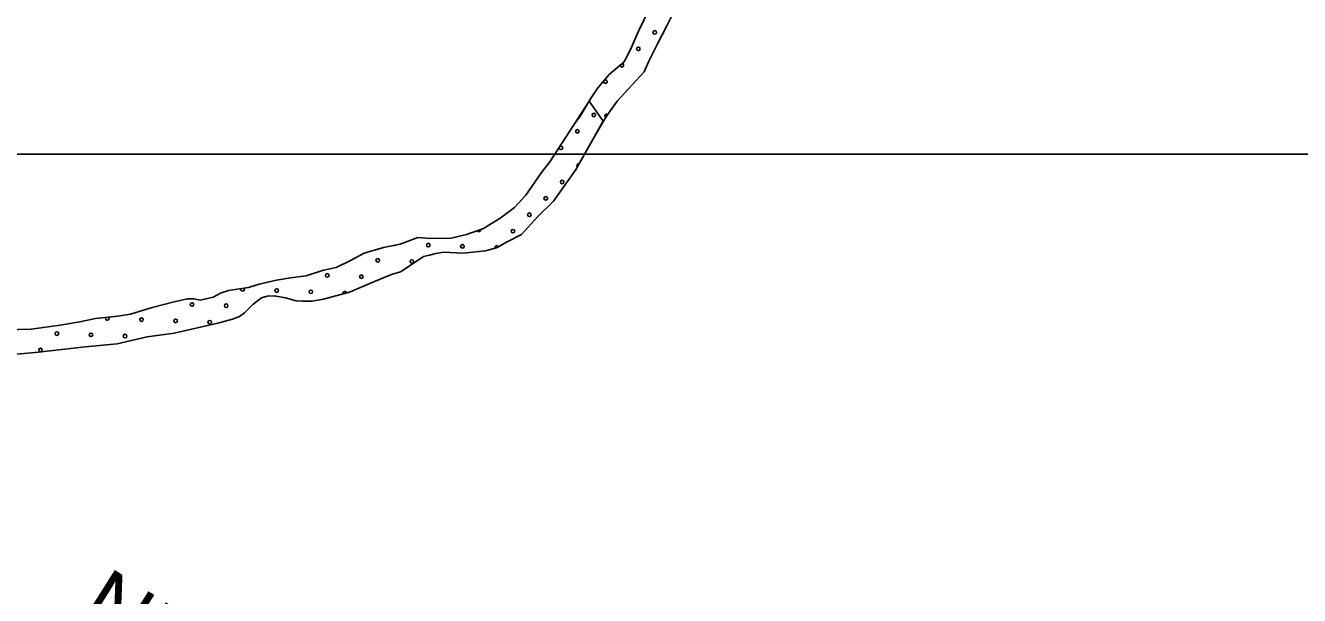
# Model space of a CAD drawing. Extents: x 1551132 to 1791609, y 378168 to 563823.
# Drawn here: x 1703163 to 1710694, y 442743 to 446112 of the extents above; entities that cross this region are included whole.
import ezdxf

# ---------------------------------------------------------------- set-up
doc = ezdxf.new("R2010")
doc.units = 0
for name, color, linetype in [('DESIGN - ROW - Right-of-Way and Easement Labels', 7, 'Continuous'), ('DESIGN - ROW - Right-of-Way Linework', 7, 'Continuous'), ('DESIGN - SCRATCH - User 1', 7, 'Continuous'), ('DESIGN - TRAFFIC CONTROL PERMANENT - Pavement Marking Text', 7, 'Continuous'), ('DESIGN - TRANSPORTATION - Edge of Traveled Way', 7, 'Continuous')]:
    doc.layers.add(name, color=color, linetype=linetype)

msp = doc.modelspace()

# ---------------------------------------------------------------- linework, layer by layer
at = {"layer": 'DESIGN - ROW - Right-of-Way Linework'}
msp.add_lwpolyline([(1716505.851, 445351.059), (1699146.567, 445351.051)], dxfattribs=at)
at = {"layer": 'DESIGN - SCRATCH - User 1'}
for points in [[(1706494.186, 445664.396), (1706578.509, 445546.052), (1706586.926, 445560.61), (1706621.516, 445608.228), (1706660.199, 445663.805), (1706749.405, 445760.782), (1706820.362, 445837.959), (1706845.103, 445897.727), (1706900.452, 446007.164), (1706951.659, 446104.633), (1706988.541, 446176.26), (1707037.599, 446261.737), (1707171.829, 446604.488), (1707285.318, 446887.412), (1707351.108, 447032.766), (1707396.732, 447164.361), (1707443.69, 447241.863), (1707480.505, 447307.473), (1707519.288, 447371.058), (1707539.704, 447404.842)], [(1706889.944, 446291.721), (1706787.313, 446078.749), (1706748.18, 445987.13), (1706717.423, 445925.445), (1706699.048, 445895.636), (1706664.682, 445866.043), (1706614.142, 445822.642), (1706547.16, 445743.407), (1706502.344, 445677.897), (1706494.186, 445664.396)], [(1706578.509, 445546.052), (1706494.186, 445664.396), (1706261.75, 445306.503), (1706212.959, 445243.052), (1706121.286, 445108.057), (1706054.404, 445036.821), (1705975.665, 444977.77), (1705870.825, 444911.043), (1705770.386, 444876.309), (1705680.113, 444855.466), (1705558.058, 444853.066), (1705482.109, 444858.066), (1705377.612, 444819.382), (1705279.339, 444798.64), (1705164.925, 444766.089), (1705084.377, 444723.088), (1704999.862, 444682.128), (1704925.639, 444665.078), (1704823.217, 444632.377), (1704729.044, 444619.593), (1704646.871, 444606.651), (1704544.548, 444581.959), (1704482.308, 444562.742), (1704364.077, 444546.266), (1704315.862, 444528.874), (1704273.563, 444505.398), (1704195.34, 444488.398), (1704157.44, 444496.906), (1704121.408, 444495.381), (1704041.193, 444478.406), (1703912.746, 444444.038), (1703784.249, 444405.67), (1703708.101, 444394.653), (1703577.904, 444380.336), (1703483.631, 444359.544), (1703367.384, 444341.035), (1703197.063, 444317.235), (1703046.983, 444313.201)], [(1703071.166, 444164.664), (1703239.387, 444180.481), (1703515.839, 444212.907), (1703706.084, 444230.432), (1703882.63, 444272.184), (1704042.926, 444294.109), (1704299.695, 444352.828), (1704385.993, 444375.728), (1704428.192, 444391.204), (1704458.458, 444412.838), (1704509.099, 444464.247), (1704557.573, 444501.665), (1704591.689, 444511.232), (1704633.746, 444514.69), (1704699.594, 444501.807), (1704763.401, 444484.94), (1704799.375, 444482.465), (1704857.382, 444481.706), (1704925.556, 444494.832), (1705078.069, 444534.891), (1705226.882, 444599.034), (1705327.405, 444639.777), (1705379.603, 444655.111), (1705478.41, 444719.913), (1705516.734, 444745.447), (1705550.858, 444755.014), (1705588.982, 444764.531), (1705635.081, 444771.931), (1705749.037, 444766.431), (1705883.233, 444780.69), (1705947.457, 444797.873), (1706009.897, 444833.108), (1706094.437, 444876.059), (1706191.768, 444982.945), (1706284.899, 445073.856), (1706415.163, 445256.419), (1706578.509, 445546.052)]]:
    msp.add_lwpolyline(points, dxfattribs=at)
at = {"layer": 'DESIGN - TRAFFIC CONTROL PERMANENT - Pavement Marking Text'}
for centre in [(1706882.725, 446070.712), (1706882.725, 446070.712), (1706785.653, 445973.641), (1706785.653, 445973.641), (1706591.51, 445779.498), (1706591.51, 445779.498), (1706522.359, 445582.808), (1706522.359, 445582.808), (1706425.287, 445485.736), (1706425.287, 445485.736), (1706328.216, 445388.665), (1706328.216, 445388.665), (1706335.683, 445187.054), (1706335.683, 445187.054), (1706238.611, 445089.983), (1706238.611, 445089.983), (1706141.539, 444992.911), (1706141.539, 444992.911), (1706044.468, 444895.839), (1706044.468, 444895.839), (1705544.176, 444813.702), (1705544.176, 444813.702), (1705745.786, 444806.235), (1705745.786, 444806.235), (1705245.494, 444724.097), (1705245.494, 444724.097), (1705447.104, 444716.63), (1705447.104, 444716.63), (1704946.812, 444634.493), (1704946.812, 444634.493), (1705148.422, 444627.026), (1705148.422, 444627.026), (1704648.13, 444544.888), (1704648.13, 444544.888), (1704849.74, 444537.421), (1704849.74, 444537.421), (1704147.838, 444462.751), (1704147.838, 444462.751), (1704349.448, 444455.284), (1704349.448, 444455.284), (1703849.156, 444373.146), (1703849.156, 444373.146), (1704050.766, 444365.679), (1704050.766, 444365.679), (1703348.864, 444291.009), (1703348.864, 444291.009), (1704252.376, 444358.212), (1704252.376, 444358.212), (1703550.474, 444283.542), (1703550.474, 444283.542), (1703752.084, 444276.075), (1703752.084, 444276.075), (1703251.792, 444193.937), (1703251.792, 444193.937)]:
    msp.add_circle(centre, 10.56, dxfattribs=at)
for centre, start, end in [((1706688.582, 445876.569), 174.5553039, 86.9090159), ((1706494.439, 445682.426), 298.4592738, 356.3044972), ((1706598.977, 445577.887), 51.8139579, 236.1962839), ((1706432.754, 445284.126), 69.9067106, 231.2493976), ((1705842.857, 444903.307), 209.0505228, 9.1024837), ((1705342.565, 444821.169), 250.2345442, 313.6018846), ((1705947.396, 444798.768), 25.0411517, 199.7596554), ((1704446.52, 444552.355), 157.5077738, 38.3588728), ((1705051.35, 444529.954), 3.7289999, 205.7047146), ((1703647.545, 444380.613), 142.2672135, 50.2833223)]:
    msp.add_arc(centre, 10.56, start, end, dxfattribs=at)
at = {"layer": 'DESIGN - TRANSPORTATION - Edge of Traveled Way'}
for points in [[(1703046.983, 444313.201), (1703197.063, 444317.235), (1703367.384, 444341.035), (1703483.631, 444359.544), (1703577.904, 444380.336), (1703708.101, 444394.653), (1703784.249, 444405.67), (1703912.746, 444444.038), (1704041.193, 444478.406), (1704121.408, 444495.381), (1704157.44, 444496.906), (1704195.34, 444488.398), (1704273.563, 444505.398), (1704315.862, 444528.874), (1704364.077, 444546.266), (1704482.308, 444562.742), (1704544.548, 444581.959), (1704646.871, 444606.651), (1704729.044, 444619.593), (1704823.217, 444632.377), (1704925.639, 444665.078), (1704999.862, 444682.128), (1705084.377, 444723.088), (1705164.925, 444766.089), (1705279.339, 444798.64), (1705377.612, 444819.382), (1705482.109, 444858.066), (1705558.058, 444853.066), (1705680.113, 444855.466), (1705770.386, 444876.309), (1705870.825, 444911.043), (1705975.665, 444977.77), (1706054.404, 445036.821), (1706121.286, 445108.057), (1706212.959, 445243.052), (1706261.75, 445306.503), (1706404.455, 445524.951), (1706441.096, 445576.552), (1706502.344, 445677.897), (1706547.16, 445743.407), (1706614.142, 445822.642), (1706664.682, 445866.043), (1706699.048, 445895.636), (1706717.423, 445925.445), (1706748.18, 445987.13), (1706787.313, 446078.749), (1706889.944, 446291.721)], [(1703071.166, 444164.664), (1703239.387, 444180.481), (1703515.839, 444212.907), (1703706.084, 444230.432), (1703882.63, 444272.184), (1704042.926, 444294.109), (1704299.695, 444352.828), (1704385.993, 444375.728), (1704428.192, 444391.204), (1704458.458, 444412.838), (1704509.099, 444464.247), (1704557.573, 444501.665), (1704591.689, 444511.232), (1704633.746, 444514.69), (1704699.594, 444501.807), (1704763.401, 444484.94), (1704799.375, 444482.465), (1704857.382, 444481.706), (1704925.556, 444494.832), (1705078.069, 444534.891), (1705226.882, 444599.034), (1705327.405, 444639.777), (1705379.603, 444655.111), (1705478.41, 444719.913), (1705516.734, 444745.447), (1705550.858, 444755.014), (1705588.982, 444764.531), (1705635.081, 444771.931), (1705749.037, 444766.431), (1705883.233, 444780.69), (1705947.457, 444797.873), (1706009.897, 444833.108), (1706094.437, 444876.059), (1706191.768, 444982.945), (1706284.899, 445073.856), (1706415.163, 445256.419), (1706531.743, 445465.199), (1706586.926, 445560.61), (1706621.516, 445608.228), (1706660.199, 445663.805), (1706749.405, 445760.782), (1706820.362, 445837.959), (1706845.103, 445897.727), (1706900.452, 446007.164), (1706951.659, 446104.633), (1706988.541, 446176.26)]]:
    msp.add_lwpolyline(points, dxfattribs=at)

# ---------------------------------------------------------------- texts
at = {"layer": 'DESIGN - ROW - Right-of-Way and Easement Labels'}
msp.add_text('NEWCUT', height=369.9964, rotation=327.67305, dxfattribs=at).set_placement((1703459.098, 442603.04))

doc.saveas('drawing.dxf')
